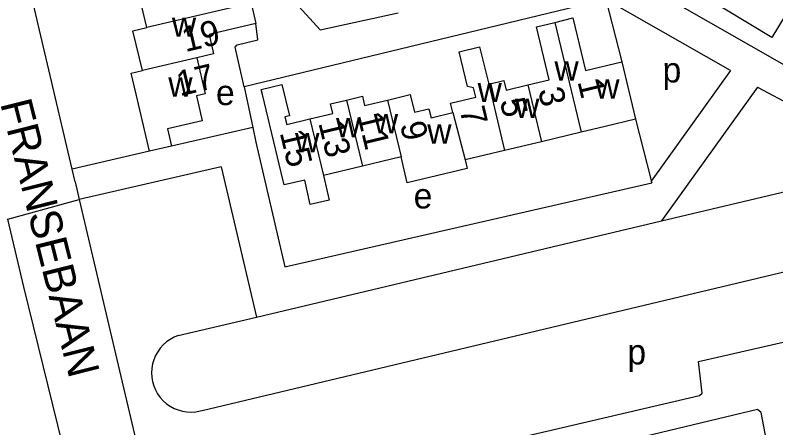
# Model space of a CAD drawing. Extents: x 157768 to 159790, y 387230 to 389604.
# Drawn here: x 159355 to 159475.9, y 388300.8 to 388366.4 of the extents above; entities that cross this region are included whole.
import ezdxf

# ---------------------------------------------------------------- set-up
doc = ezdxf.new("R2010")
doc.units = 0
for name, color, linetype in [('BLT_Basislijn', 7, 'Continuous'), ('BLT_Bebouwing', 7, 'Continuous'), ('BLT_Centroide', 7, 'Continuous'), ('BLT_Huisnummer', 7, 'Continuous'), ('BLT_Huisnummer_ tussenligend', 7, 'Continuous'), ('BLT_Onderverdeling_panden', 7, 'Continuous'), ('BLT_Straatnaam', 7, 'Continuous'), ('BLT_Vlakafsluiter', 7, 'Continuous')]:
    doc.layers.add(name, color=color, linetype=linetype)

msp = doc.modelspace()

# ---------------------------------------------------------------- linework, layer by layer
at = {"layer": 'BLT_Basislijn'}
for p, q in [((159364.02, 388341.94), (159349.2, 388405.07)), ((159480.08, 388356.84), (159453.22, 388372.23)), ((159448.86, 388368.96), (159451.44, 388358.97)), ((159468.71, 388357.59), (159448.86, 388368.96)), ((159444.26, 388367.82), (159391.39, 388355.01)), ((159468.71, 388357.59), (159456.11, 388340)), ((159391.39, 388355.01), (159392.75, 388348.57)), ((159472.99, 388354.98), (159457.75, 388333.7)), ((159472.99, 388354.98), (159481.27, 388350.52)), ((159453.62, 388349.89), (159456.03, 388340.31)), ((159392.75, 388348.57), (159379.82, 388345.6)), ((159392.75, 388348.57), (159393.25, 388346.21)), ((159376.34, 388344.78), (159364.02, 388341.94)), ((159364.5, 388339.89), (159364.02, 388341.94)), ((159387.73, 388342.27), (159365.16, 388337.07)), ((159387.73, 388342.27), (159393.33, 388318.4)), ((159457.75, 388333.7), (159493.45, 388342.19)), ((159364.5, 388339.89), (159365.16, 388337.07)), ((159384.71, 388303.55), (159536.14, 388339.62)), ((159456.03, 388340.31), (159456.11, 388340)), ((159456.11, 388340), (159456.17, 388339.76)), ((159365.16, 388337.07), (159377.74, 388283.41)), ((159393.33, 388318.4), (159457.75, 388333.7)), ((159380.89, 388315.44), (159393.33, 388318.4))]:
    msp.add_line(p, q, dxfattribs=at)
for points in [[(159482.52, 388374.88), (159475.26, 388362.89), (159464.21, 388369.58)], [(159398.93, 388371.63), (159399.51, 388368.4), (159403.48, 388364.06), (159415.84, 388366.8)], [(159391.39, 388355.01), (159389.96, 388361.33), (159390.25, 388361.68), (159393.52, 388362.48), (159393.23, 388365.07)], [(159393.25, 388346.21), (159397.85, 388326.4), (159456.17, 388339.76)], [(159368.68, 388272.92), (159356.32, 388323.22), (159353.77, 388333.95)], [(159377.74, 388283.41), (159404.06, 388289.42), (159405.88, 388292.31), (159406.39, 388292.52), (159463.75, 388305.92), (159464.17, 388306.27), (159463.61, 388311.33), (159551.34, 388331.34)], [(159380.89, 388315.44), (159380.23, 388315.18), (159379.61, 388314.84), (159379.03, 388314.44), (159378.5, 388313.97), (159378.03, 388313.45), (159377.62, 388312.87), (159377.27, 388312.26), (159377, 388311.61), (159376.8, 388310.93), (159376.68, 388310.23), (159376.64, 388309.53), (159376.68, 388308.82), (159376.8, 388308.12), (159377, 388307.44), (159377.27, 388306.79), (159377.61, 388306.18), (159378.03, 388305.6), (159378.5, 388305.08), (159379.03, 388304.61), (159379.61, 388304.21), (159380.23, 388303.87), (159380.89, 388303.61), (159381.57, 388303.42), (159382.27, 388303.31), (159382.97, 388303.28), (159383.68, 388303.33), (159384.37, 388303.46), (159384.71, 388303.55)], [(159475.12, 388295.17), (159473.58, 388303.21), (159473.01, 388303.69), (159439.82, 388295.73), (159441.33, 388287.41)]]:
    msp.add_lwpolyline(points, dxfattribs=at)
at = {"layer": 'BLT_Bebouwing'}
for p, q in [((159392.46, 388368.35), (159393.23, 388365.07)), ((159451.44, 388358.97), (159453.62, 388349.89)), ((159444.94, 388347.81), (159438.63, 388346.29)), ((159379.82, 388345.6), (159376.34, 388344.78)), ((159438.63, 388346.29), (159432.79, 388344.89)), ((159432.79, 388344.89), (159426.5, 388343.38)), ((159416.31, 388343.88), (159410.17, 388342.41)), ((159410.17, 388342.41), (159403.96, 388340.92))]:
    msp.add_line(p, q, dxfattribs=at)
for points in [[(159375.9, 388364.45), (159374.47, 388370.51), (159375.97, 388370.86)], [(159440.75, 388365.27), (159443.65, 388365.97), (159445.66, 388357.59), (159451.44, 388358.97)], [(159393.23, 388365.07), (159385.78, 388363.32), (159386.5, 388360.28), (159383.82, 388359.65)], [(159436.46, 388355.32), (159439.88, 388356.14), (159437.86, 388364.58), (159440.75, 388365.27)], [(159375.19, 388357.6), (159373.69, 388363.9), (159375.9, 388364.45)], [(159424.56, 388350.91), (159424.2, 388352.42), (159428.19, 388353.38), (159427.84, 388354.86), (159426.87, 388355.07), (159425.54, 388360.58), (159428.79, 388361.37), (159430.26, 388355.44)], [(159383.82, 388359.65), (159385.18, 388353.89), (159383.77, 388353.56), (159384.7, 388349.61), (159379.18, 388348.31), (159379.82, 388345.6)], [(159373.4, 388357.18), (159375.19, 388357.6)], [(159376.34, 388344.78), (159374.19, 388353.86), (159373.4, 388357.18)], [(159403.96, 388340.92), (159404.87, 388336.98), (159401.88, 388336.29), (159401.04, 388340.18), (159397.72, 388339.42), (159397.24, 388341.41), (159394.27, 388353.81), (159394.08, 388354.61), (159397.36, 388355.4), (159398.56, 388350.41), (159397.83, 388350.24), (159398.13, 388349.01), (159401.81, 388349.9)], [(159430.26, 388355.44), (159432.68, 388356.02), (159433.04, 388354.5), (159436.46, 388355.32)], [(159414.15, 388352.9), (159417.79, 388353.78), (159418.46, 388350.96), (159420.76, 388351.51), (159421.1, 388350.08), (159424.56, 388350.91)], [(159401.81, 388349.9), (159405.49, 388350.78), (159405.12, 388352.31), (159407.65, 388352.92)], [(159407.65, 388352.92), (159410.17, 388353.52), (159410.53, 388352.03), (159414.15, 388352.9)], [(159453.62, 388349.89), (159448.76, 388348.72), (159444.94, 388347.81)], [(159426.5, 388343.38), (159426.82, 388342.04), (159417.3, 388339.75), (159416.31, 388343.88)]]:
    msp.add_lwpolyline(points, dxfattribs=at)
at = {"layer": 'BLT_Onderverdeling_panden'}
for p, q in [((159392.46, 388368.35), (159375.9, 388364.45)), ((159440.75, 388365.27), (159444.94, 388347.81)), ((159383.82, 388359.65), (159375.19, 388357.6)), ((159430.26, 388355.44), (159432.79, 388344.89)), ((159436.46, 388355.32), (159438.63, 388346.29)), ((159407.65, 388352.92), (159410.17, 388342.41)), ((159414.15, 388352.9), (159416.31, 388343.88)), ((159424.56, 388350.91), (159426.5, 388343.38)), ((159401.81, 388349.9), (159403.96, 388340.92))]:
    msp.add_line(p, q, dxfattribs=at)
at = {"layer": 'BLT_Vlakafsluiter'}
msp.add_line((159353.77, 388333.95), (159365.16, 388337.07), dxfattribs=at)

# ---------------------------------------------------------------- texts
at = {"layer": 'BLT_Centroide'}
for s, p in [('w', (159379.88, 388362.97)), ('w', (159440.7, 388356.02)), ('p', (159457.9, 388355.71)), ('w', (159379.3, 388353.45)), ('w', (159447.19, 388353.14)), ('e', (159386.89, 388352.11)), ('w', (159428.48, 388352.58)), ('w', (159434.44, 388350.06)), ('w', (159411.98, 388347.61)), ('w', (159405.98, 388346.97)), ('w', (159420.48, 388345.97)), ('w', (159399.47, 388344.58)), ('e', (159418.32, 388335.67)), ('p', (159452.3, 388310.85))]:
    msp.add_text(s, height=4, dxfattribs=at).set_placement(p)
at = {"layer": 'BLT_Huisnummer'}
for s, rotation, p in [('17', 13.2943, (159381.15, 388353.5)), ('1', 283.4877, (159444.35, 388355.86)), ('5', 283.4877, (159431.99, 388352.78)), ('9', 283.4854, (159416.12, 388349.05)), ('15', 283.4854, (159397.01, 388347.74))]:
    msp.add_text(s, height=4, rotation=rotation, dxfattribs=at).set_placement(p)
at = {"layer": 'BLT_Huisnummer_ tussenligend'}
for s, rotation, p in [('19', 13.2943, (159382.01, 388360.53)), ('3', 283.4877, (159438.07, 388354.48)), ('7', 283.4854, (159425.6, 388351.41)), ('11', 283.4854, (159409.33, 388350.54)), ('13', 283.4854, (159403.15, 388349.28))]:
    msp.add_text(s, height=4, rotation=rotation, dxfattribs=at).set_placement(p)
at = {"layer": 'BLT_Straatnaam'}
msp.add_text('FRANSEBAAN', height=5, rotation=284.1041, dxfattribs=at).set_placement((159352.56, 388352.4))

doc.saveas('drawing.dxf')
